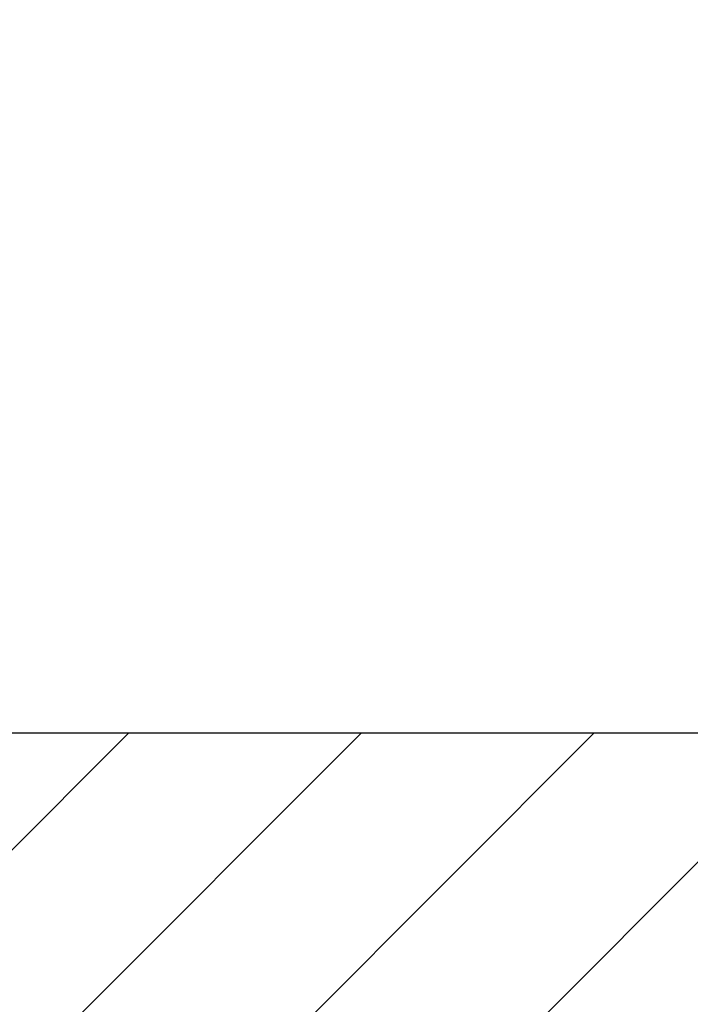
# Model space of a CAD drawing. Header units: millimetres. Extents: x 4747 to 1198744, y 17680 to 73179.
# Tile 368 of 377: x 128339 to 128351, y 52462 to 52481. Entities that reach past the tile are written whole.
import ezdxf

# ---------------------------------------------------------------- set-up
doc = ezdxf.new("R2010")
doc.units = ezdxf.units.MM

msp = doc.modelspace()

# ---------------------------------------------------------------- hatches: boundary and pattern name
h = msp.add_hatch()
h.set_pattern_fill('ANSI33', color=256, scale=50)
h.set_pattern_definition([(45, (42400.1, 91172.18), (-224.5064, 224.5064), []), (45, (42624.6, 91172.18), (-224.5064, 224.5064), [158.75, -79.375])])
h.paths.add_polyline_path([(128396.39671, 52816.36326), (127935.59851, 52811.17604), (127935.59851, 52477.17604), (128053.09713, 52477.17604), (128053.09713, 52479.17604), (128213.09713, 52479.17604), (128338.18417, 52477.17604), (128338.18417, 52467.17604), (128384.58417, 52467.17604), (128494.94887, 52466.81276)])
at = {"lineweight": 9}
h = msp.add_hatch(dxfattribs=at)
h.set_pattern_fill('ANSI31', color=256)
h.set_pattern_definition([(45, (42400.086, 91010.9538), (-2.24506403, 2.24506403), [])])
h.paths.add_polyline_path([(128430.59851, 52453.67604), (128430.59851, 52456.17604), (128360.59851, 52456.17604), (128360.59851, 52386.17604), (128363.09851, 52386.17604, 0.41421356), (128367.59851, 52390.67604), (128367.59851, 52440.17604, -0.41421356), (128376.59851, 52449.17604), (128426.09851, 52449.17604, 0.41421356)])
h.paths.add_polyline_path([(128384.58417, 52464.17604), (128384.58417, 52467.17604), (128324.58417, 52467.17604), (128324.58417, 52427.17604), (128327.58417, 52427.17604, 0.41421356), (128330.58417, 52430.17604), (128330.58417, 52455.17604, -0.41421356), (128336.58417, 52461.17604), (128381.58417, 52461.17604, 0.41421356)])

# ---------------------------------------------------------------- linework, layer by layer
msp.add_lwpolyline([(128324.58417, 52427.17604), (128324.58417, 52467.17604), (128384.58417, 52467.17604), (128384.58417, 52464.17604, -0.41421356), (128381.58417, 52461.17604), (128336.58417, 52461.17604, 0.41421356), (128330.58417, 52455.17604), (128330.58417, 52430.17604, -0.41421356), (128327.58417, 52427.17604), (128324.58417, 52427.17604)], format="xyb")

doc.saveas('drawing.dxf')
